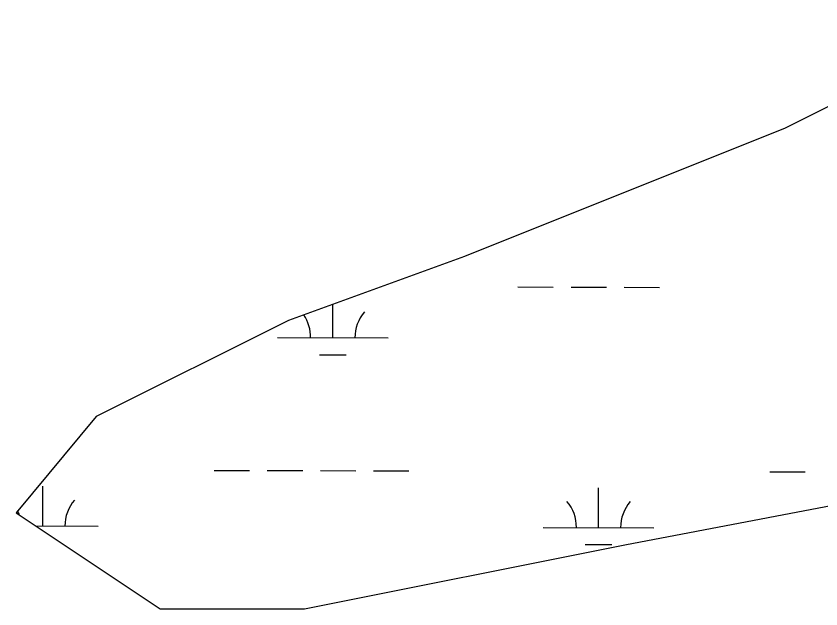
# Model space of a CAD drawing. Extents: x 3161514 to 3199414, y 831166 to 856601.
# Drawn here: x 3190002 to 3190729, y 853012 to 853548 of the extents above; entities that cross this region are included whole.
import ezdxf

# ---------------------------------------------------------------- set-up
doc = ezdxf.new("R2010")
doc.units = 0
doc.layers.add('V-WETL-SWMP', color=7, linetype='Continuous')

msp = doc.modelspace()

# ---------------------------------------------------------------- linework, layer by layer
at = {"layer": 'V-WETL-SWMP'}
for p, q in [((3190899.33, 853548.29), (3190696.74, 853446.91)), ((3190696.74, 853446.91), (3190407.33, 853331.06)), ((3190407.33, 853331.06), (3190248.16, 853273.13)), ((3190455.43, 853303.46), (3190487.43, 853303.37)), ((3190503.43, 853303.32), (3190535.43, 853303.23)), ((3190551.43, 853303.19), (3190583.43, 853303.1)), ((3190288.23, 853257.49), (3190288.32, 853287.75)), ((3190248.16, 853273.13), (3190074.51, 853186.24)), ((3190238.23, 853257.63), (3190338.23, 853257.35)), ((3190276.19, 853242.09), (3190300.19, 853242.02)), ((3190074.51, 853186.24), (3190002.16, 853099.35)), ((3190181.06, 853137.71), (3190213.06, 853137.62)), ((3190229.06, 853137.58), (3190261.06, 853137.49)), ((3190277.06, 853137.45), (3190309.06, 853137.36)), ((3190325.06, 853137.31), (3190357.06, 853137.23)), ((3190682.97, 853136.33), (3190714.96, 853136.24)), ((3190552.04, 853070.39), (3190855.92, 853128.32)), ((3190026.33, 853087.4), (3190026.43, 853123.4)), ((3190528.23, 853086.01), (3190528.33, 853122.01)), ((3190002.16, 853099.35), (3190132.39, 853012.46)), ((3190020.05, 853087.42), (3190076.33, 853087.26)), ((3190478.23, 853086.15), (3190578.23, 853085.87)), ((3190262.63, 853012.46), (3190552.04, 853070.39)), ((3190516.19, 853070.61), (3190540.19, 853070.55)), ((3190132.39, 853012.46), (3190262.63, 853012.46))]:
    msp.add_line(p, q, dxfattribs=at)
for centre, start, end in [((3190343.48, 853257.81), 139.06988, 180.61354), ((3190232.99, 853258.11), 359.06989, 34.66695), ((3190081.57, 853087.72), 139.06988, 180.61354), ((3190472.99, 853086.64), 359.06989, 40.61354), ((3190583.48, 853086.33), 139.06988, 180.61354), ((3189971.09, 853088.03), 15.45046, 22.06287)]:
    msp.add_arc(centre, 35.25, start, end, dxfattribs=at)

doc.saveas('drawing.dxf')
